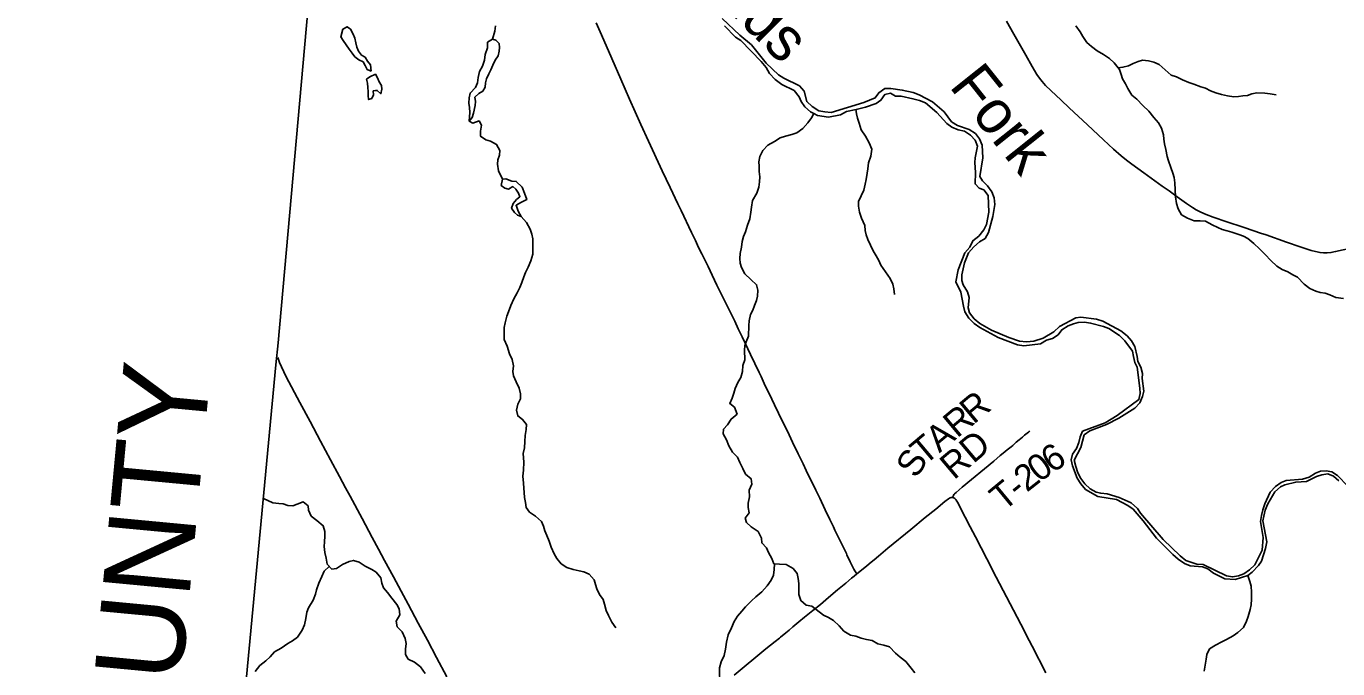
# Model space of a CAD drawing. Extents: x 1442749 to 1756758, y 235267 to 677782.
# Drawn here: x 1542936 to 1557967, y 500562 to 507925 of the extents above; entities that cross this region are included whole.
import ezdxf

# ---------------------------------------------------------------- set-up
doc = ezdxf.new("R2010")
doc.units = 0
for name, color, linetype in [('GM_X_Adjacent_County', 7, 'Continuous'), ('GM_X_Adjacent_County_Text', 7, 'Continuous'), ('GM_X_County', 7, 'Continuous'), ('GM_X_County_Road', 7, 'Continuous'), ('GM_X_Major_River', 7, 'Continuous'), ('GM_X_Major_River_Text', 7, 'Continuous'), ('GM_X_Minor_Lake', 7, 'Continuous'), ('GM_X_Minor_River', 7, 'Continuous'), ('GM_X_State_Route', 7, 'Continuous'), ('GM_X_Township', 7, 'Continuous'), ('GM_X_Township_Road', 7, 'Continuous'), ('GM_X_Township_Road_Text', 7, 'Continuous')]:
    doc.layers.add(name, color=color, linetype=linetype)

msp = doc.modelspace()

# ---------------------------------------------------------------- linework, layer by layer
at = {"layer": 'GM_X_Adjacent_County'}
msp.add_lwpolyline([(1551044, 562988), (1549909, 549765), (1549797, 548590), (1549411, 544570), (1549068, 540794), (1548703, 536779), (1548609, 535719), (1548059, 529500), (1548052, 529426), (1547777, 526306), (1547463, 522758), (1547324, 521188), (1546926, 516687), (1546686, 513989), (1546298, 509606), (1545822, 504298), (1545798, 504044), (1545353, 499331)], dxfattribs=at)
at = {"layer": 'GM_X_County'}
msp.add_lwpolyline([(1545353, 499331), (1545798, 504044), (1545822, 504298), (1546298, 509606), (1546686, 513989), (1546926, 516687), (1547324, 521188), (1547463, 522758), (1547777, 526306), (1548052, 529426), (1548059, 529500), (1548609, 535719), (1548703, 536779), (1549068, 540794), (1549411, 544570), (1549797, 548590), (1549909, 549765), (1551044, 562988)], dxfattribs=at)
at = {"layer": 'GM_X_County_Road'}
for points in [[(1552455, 501650), (1552434, 501683), (1552422, 501703), (1552409, 501727), (1552379, 501789), (1552341, 501869), (1552335, 501881), (1552305, 501943), (1552257, 502043), (1552204, 502152), (1552186, 502190), (1552145, 502272), (1552092, 502385), (1552030, 502515), (1551984, 502609), (1551876, 502834), (1551839, 502911), (1551783, 503026), (1551719, 503159), (1551659, 503283), (1551605, 503395), (1551513, 503587), (1551482, 503652), (1551395, 503832), (1551357, 503911), (1551334, 503958), (1551238, 504163), (1551175, 504293), (1551141, 504364), (1551097, 504459), (1551056, 504545), (1551007, 504645), (1550977, 504706), (1550905, 504850), (1550852, 504959), (1550799, 505072), (1550750, 505172), (1550717, 505239), (1550678, 505318), (1550642, 505391), (1550605, 505468), (1550561, 505560), (1550441, 505815), (1550404, 505891), (1550315, 506078), (1550225, 506268), (1550067, 506607), (1549979, 506800), (1549914, 506944), (1549849, 507091), (1549751, 507317), (1549646, 507557), (1549529, 507825), (1549468, 507966)], [(1553553, 502525), (1553548, 502525), (1553544, 502525), (1553539, 502525), (1553534, 502524), (1553529, 502522), (1553524, 502521), (1553518, 502518), (1553504, 502509), (1553465, 502479), (1553359, 502392), (1553240, 502294), (1553073, 502156), (1552812, 501942), (1552703, 501852), (1552652, 501811), (1552621, 501785), (1552569, 501741), (1552508, 501691), (1552455, 501650)], [(1554623, 500517), (1554465, 500819), (1554397, 500950), (1554376, 500991), (1554251, 501233), (1554052, 501613), (1553944, 501820), (1553814, 502074), (1553753, 502190), (1553697, 502298), (1553608, 502470), (1553602, 502481), (1553594, 502495), (1553590, 502500), (1553586, 502506), (1553582, 502510), (1553577, 502514), (1553572, 502517), (1553567, 502520), (1553559, 502523), (1553553, 502525)]]:
    msp.add_lwpolyline(points, dxfattribs=at)
at = {"layer": 'GM_X_Major_River'}
for points in [[(1555642, 504256), (1555604, 504321), (1555553, 504378), (1555480, 504436), (1555274, 504546), (1555203, 504569), (1555021, 504591), (1554967, 504582), (1554779, 504486), (1554714, 504425), (1554590, 504351), (1554485, 504315), (1554401, 504307), (1554321, 504316), (1554198, 504357), (1553998, 504441), (1553866, 504518), (1553799, 504573), (1553746, 504642), (1553731, 504697), (1553744, 504815), (1553723, 504883), (1553675, 504962), (1553660, 505013), (1553657, 505077), (1553688, 505214), (1553734, 505328), (1553796, 505398), (1553861, 505453), (1553926, 505494), (1553963, 505563), (1554015, 505745), (1554038, 505884), (1554031, 505957), (1554001, 506027), (1553952, 506096), (1553897, 506154), (1553866, 506204), (1553901, 506418), (1553892, 506562), (1553861, 506635), (1553814, 506696), (1553743, 506742), (1553608, 506786), (1553541, 506828), (1553455, 506944), (1553324, 507058), (1553169, 507140), (1553102, 507167), (1552976, 507194), (1552845, 507210), (1552775, 507210), (1552706, 507163), (1552666, 507105), (1552537, 507050), (1552161, 506937), (1552089, 506943), (1552019, 506956), (1551942, 507006), (1551881, 507061), (1551852, 507182), (1551797, 507241), (1551619, 507329), (1551556, 507368), (1551416, 507503), (1551247, 507712), (1551115, 507823), (1550913, 508014)], [(1550937, 507929), (1551063, 507800), (1551126, 507763), (1551357, 507522), (1551415, 507451), (1551454, 507384), (1551521, 507316), (1551597, 507257), (1551736, 507188), (1551795, 507115), (1551818, 507064), (1551860, 507001), (1551925, 506944), (1551963, 506925), (1552004, 506904), (1552130, 506884), (1552268, 506909), (1552335, 506948), (1552446, 506973), (1552554, 506998), (1552677, 507039), (1552732, 507078), (1552775, 507143), (1552840, 507158), (1552899, 507123), (1552963, 507122), (1553098, 507095), (1553172, 507075), (1553243, 507046), (1553371, 506937), (1553487, 506811), (1553544, 506770), (1553617, 506738), (1553691, 506723), (1553758, 506677), (1553811, 506620), (1553837, 506551), (1553811, 506416), (1553807, 506364), (1553817, 506251), (1553810, 506119), (1553857, 506068), (1553909, 506049), (1553960, 505986), (1553968, 505796), (1553943, 505654), (1553912, 505592), (1553852, 505520), (1553785, 505467), (1553750, 505395), (1553692, 505328), (1553616, 505134), (1553589, 504996), (1553647, 504879), (1553676, 504716), (1553694, 504653)], [(1553694, 504653), (1553737, 504580), (1553800, 504519), (1553863, 504472), (1554074, 504359), (1554295, 504275), (1554368, 504263)], [(1554368, 504263), (1554561, 504284), (1554630, 504328), (1554698, 504345), (1554761, 504390), (1554804, 504447), (1554879, 504492), (1554938, 504514), (1554990, 504529), (1555064, 504532), (1555134, 504523), (1555281, 504486), (1555343, 504462), (1555465, 504382), (1555526, 504319), (1555613, 504203), (1555626, 504142), (1555642, 504073), (1555667, 504020), (1555698, 503779), (1555703, 503715), (1555688, 503647), (1555437, 503464), (1555302, 503382), (1555042, 503283), (1555013, 503221), (1555000, 503153), (1554971, 503086), (1554926, 503020), (1554911, 502956), (1554926, 502886), (1554980, 502747), (1555023, 502680), (1555076, 502617), (1555217, 502537), (1555431, 502500), (1555562, 502434), (1555623, 502389), (1555736, 502259), (1555891, 502059), (1556076, 501870), (1556138, 501817), (1556209, 501770), (1556277, 501743), (1556415, 501731), (1556478, 501708), (1556544, 501659), (1556671, 501593), (1556793, 501584), (1556937, 501630), (1556988, 501667), (1557060, 501744), (1557092, 501796), (1557138, 501940), (1557154, 502016), (1557109, 502259), (1557118, 502311), (1557135, 502379), (1557166, 502452), (1557246, 502590), (1557311, 502647), (1557361, 502670), (1557486, 502701), (1557608, 502709), (1557723, 502766), (1557783, 502785), (1557852, 502794), (1557917, 502769), (1557981, 502714)], [(1555743, 503745), (1555725, 503889), (1555728, 503947), (1555709, 504018), (1555676, 504084), (1555668, 504142), (1555642, 504256)], [(1558082, 502654), (1557965, 502776), (1557898, 502819), (1557834, 502830), (1557768, 502825), (1557712, 502804), (1557639, 502759), (1557564, 502734), (1557376, 502718), (1557320, 502697), (1557255, 502650), (1557194, 502584), (1557132, 502451), (1557107, 502385), (1557092, 502317), (1557083, 502249), (1557114, 502066), (1557102, 501922), (1557016, 501753), (1556957, 501694), (1556890, 501650), (1556830, 501627), (1556761, 501614), (1556691, 501627), (1556423, 501755), (1556351, 501762), (1556226, 501804), (1556162, 501855), (1555965, 502042), (1555707, 502344), (1555670, 502399), (1555600, 502462), (1555461, 502526), (1555326, 502566), (1555250, 502573), (1555198, 502587), (1555128, 502624), (1555067, 502681), (1555022, 502744), (1554989, 502809), (1554964, 502881), (1554947, 502954), (1555023, 503099), (1555059, 503241), (1555124, 503288), (1555317, 503360), (1555458, 503432), (1555642, 503548), (1555699, 503611), (1555730, 503681), (1555743, 503745)]]:
    msp.add_lwpolyline(points, dxfattribs=at)
at = {"layer": 'GM_X_Minor_Lake'}
for points in [[(1546890, 507412), (1546883, 507482), (1546848, 507525), (1546819, 507570), (1546780, 507595), (1546743, 507639), (1546725, 507686), (1546714, 507734), (1546700, 507788), (1546681, 507835), (1546652, 507892), (1546614, 507920), (1546566, 507893)], [(1546566, 507893), (1546540, 507804), (1546567, 507763), (1546637, 507661), (1546670, 507617), (1546703, 507574), (1546748, 507539), (1546796, 507518), (1546821, 507476), (1546842, 507431), (1546890, 507412)], [(1548278, 507777), (1548223, 507742), (1548222, 507676), (1548196, 507603), (1548187, 507537), (1548163, 507467), (1548130, 507406), (1548117, 507338), (1548107, 507276), (1548084, 507224), (1548023, 507159), (1548012, 507105), (1548010, 507043), (1548015, 506993), (1548018, 506937), (1548012, 506839)], [(1548012, 506839), (1548045, 506880), (1548060, 506928), (1548082, 507016), (1548085, 507064), (1548078, 507112), (1548121, 507153), (1548167, 507182), (1548196, 507228), (1548199, 507276), (1548212, 507324), (1548237, 507379), (1548260, 507427), (1548285, 507479), (1548309, 507538), (1548346, 507588), (1548357, 507639), (1548360, 507683), (1548357, 507726), (1548319, 507764), (1548278, 507777)], [(1546874, 507344), (1546834, 507317), (1546847, 507273), (1546852, 507225), (1546853, 507176), (1546856, 507132), (1546859, 507084), (1546895, 507097), (1546914, 507141), (1546913, 507185), (1546937, 507188)], [(1546937, 507188), (1546959, 507190), (1547001, 507151), (1547012, 507203), (1547008, 507245), (1546981, 507290), (1546960, 507335), (1546937, 507375), (1546874, 507344)], [(1548396, 506173), (1548379, 506101), (1548421, 506068), (1548464, 506059), (1548511, 506088), (1548546, 506057), (1548577, 506014), (1548593, 505972), (1548554, 505939), (1548515, 505894), (1548498, 505842), (1548533, 505791), (1548566, 505760), (1548608, 505743)], [(1548608, 505743), (1548575, 505806), (1548549, 505873), (1548613, 505908), (1548674, 505940), (1548647, 506011), (1548621, 506080), (1548552, 506147), (1548500, 506150), (1548433, 506176), (1548396, 506173)]]:
    msp.add_lwpolyline(points, dxfattribs=at)
at = {"layer": 'GM_X_Minor_River'}
for points in [[(1548315, 507931), (1548307, 507869), (1548278, 507777), (1548223, 507742), (1548222, 507676), (1548196, 507603), (1548187, 507537), (1548163, 507467), (1548130, 507406), (1548117, 507338), (1548107, 507276), (1548084, 507224), (1548023, 507159), (1548012, 507105), (1548010, 507043), (1548015, 506993), (1548018, 506937), (1548012, 506839), (1548056, 506816), (1548126, 506841), (1548153, 506790), (1548142, 506722), (1548143, 506664), (1548204, 506623), (1548258, 506608), (1548327, 506570), (1548363, 506502), (1548360, 506447), (1548341, 506396), (1548338, 506344), (1548347, 506267), (1548396, 506173), (1548433, 506176), (1548500, 506150), (1548552, 506147), (1548621, 506080), (1548647, 506011), (1548674, 505940), (1548613, 505908), (1548549, 505873), (1548575, 505806), (1548608, 505743), (1548671, 505678), (1548711, 505599), (1548732, 505543), (1548743, 505490), (1548743, 505416), (1548740, 505366), (1548741, 505312)], [(1554966, 507929), (1555014, 507860), (1555045, 507808), (1555092, 507739), (1555143, 507692), (1555210, 507642), (1555281, 507601), (1555350, 507555), (1555405, 507506), (1555464, 507429), (1555486, 507374), (1555501, 507322), (1555534, 507267), (1555563, 507212), (1555608, 507137), (1555665, 507088), (1555733, 507017), (1555800, 506951), (1555858, 506878), (1555911, 506817), (1555946, 506756), (1555968, 506682), (1555973, 506631), (1555982, 506577), (1555997, 506513), (1556011, 506434), (1556026, 506384), (1556055, 506307), (1556075, 506241), (1556092, 506190), (1556099, 506132), (1556105, 506052), (1556106, 505970), (1556120, 505893), (1556139, 505833), (1556175, 505764), (1556245, 505725), (1556322, 505697), (1556392, 505694), (1556450, 505691), (1556527, 505649), (1556591, 505618), (1556642, 505597), (1556700, 505579), (1556754, 505566), (1556833, 505537), (1556885, 505520), (1556936, 505491), (1557007, 505435), (1557072, 505374), (1557134, 505308), (1557201, 505241), (1557268, 505176), (1557331, 505136), (1557396, 505111), (1557454, 505078), (1557505, 505049), (1557583, 504971), (1557646, 504918), (1557714, 504888), (1557765, 504875), (1557823, 504866), (1557875, 504849), (1557944, 504818), (1558034, 504806)], [(1555449, 507448), (1555504, 507456), (1555570, 507473), (1555621, 507498), (1555678, 507523), (1555728, 507536), (1555798, 507528), (1555861, 507513), (1555921, 507486), (1555988, 507424), (1556056, 507365), (1556118, 507346), (1556189, 507312), (1556261, 507281), (1556316, 507260), (1556396, 507230), (1556451, 507215), (1556509, 507184), (1556570, 507161), (1556634, 507143), (1556704, 507128), (1556777, 507118), (1556829, 507119), (1556880, 507126), (1556932, 507131), (1556984, 507152), (1557040, 507161), (1557130, 507157), (1557192, 507150), (1557260, 507141)], [(1551963, 506925), (1551934, 506874), (1551895, 506820), (1551837, 506753), (1551766, 506705), (1551710, 506686), (1551639, 506667), (1551577, 506646), (1551510, 506606), (1551437, 506563), (1551378, 506500), (1551342, 506431), (1551333, 506373), (1551334, 506323), (1551337, 506260), (1551342, 506198), (1551339, 506144), (1551331, 506082), (1551308, 506013), (1551258, 505929), (1551249, 505851), (1551241, 505796), (1551228, 505720), (1551202, 505644), (1551179, 505568), (1551156, 505515), (1551142, 505459), (1551135, 505393), (1551118, 505319), (1551114, 505265), (1551117, 505211), (1551132, 505161), (1551173, 505086), (1551242, 505024), (1551306, 504963), (1551319, 504901), (1551316, 504833), (1551307, 504781), (1551283, 504725), (1551264, 504671), (1551237, 504620), (1551220, 504550), (1551217, 504496), (1551214, 504374), (1551186, 504308), (1551171, 504262), (1551167, 504213)], [(1552445, 506976), (1552453, 506921), (1552464, 506871), (1552482, 506815), (1552505, 506738), (1552553, 506665), (1552596, 506590), (1552626, 506517), (1552617, 506435), (1552587, 506358), (1552582, 506292), (1552575, 506240), (1552563, 506168), (1552552, 506116), (1552537, 506048), (1552505, 505983), (1552474, 505917), (1552473, 505863), (1552484, 505795), (1552508, 505726), (1552546, 505640), (1552551, 505585), (1552564, 505533), (1552581, 505483), (1552643, 505353), (1552675, 505294), (1552706, 505242), (1552731, 505189), (1552784, 505110), (1552836, 505035), (1552869, 504968), (1552880, 504914), (1552888, 504852)], [(1548741, 505312), (1548720, 505236), (1548690, 505165), (1548659, 505103), (1548640, 505052), (1548614, 504990), (1548591, 504932), (1548562, 504869), (1548525, 504800), (1548491, 504726), (1548461, 504653), (1548444, 504601), (1548423, 504525), (1548414, 504471), (1548412, 504405), (1548413, 504335), (1548447, 504257)], [(1548447, 504257), (1548476, 504170), (1548505, 504106), (1548522, 504035), (1548513, 503969), (1548521, 503919), (1548550, 503849), (1548585, 503778), (1548602, 503712), (1548599, 503657), (1548568, 503594), (1548555, 503526), (1548568, 503459), (1548625, 503419), (1548669, 503362), (1548664, 503302), (1548655, 503234), (1548650, 503168), (1548647, 503092), (1548630, 503030), (1548633, 502979), (1548638, 502929), (1548633, 502839), (1548628, 502769), (1548635, 502687), (1548640, 502631), (1548643, 502580), (1548648, 502526), (1548656, 502466), (1548667, 502408), (1548702, 502357), (1548771, 502312), (1548843, 502249), (1548864, 502195), (1548879, 502142), (1548902, 502090), (1548929, 502023), (1548950, 501955), (1548987, 501880), (1549017, 501826), (1549068, 501763), (1549131, 501724), (1549205, 501699), (1549273, 501684), (1549325, 501673), (1549386, 501646), (1549443, 501581), (1549461, 501529), (1549476, 501477), (1549505, 501414), (1549546, 501355), (1549564, 501303), (1549583, 501231), (1549610, 501172), (1549649, 501097), (1549692, 501029)], [(1551167, 504213), (1551172, 504101), (1551149, 504038), (1551146, 503970), (1551127, 503898), (1551090, 503844), (1551059, 503774), (1551044, 503720), (1551027, 503664), (1550998, 503601), (1551054, 503558), (1551083, 503481), (1551014, 503424), (1550973, 503358), (1550928, 503307), (1550923, 503253), (1550962, 503184), (1550987, 503116), (1551030, 503045), (1551086, 502986), (1551113, 502924), (1551148, 502855), (1551181, 502792), (1551244, 502739), (1551253, 502679), (1551220, 502607), (1551225, 502531), (1551208, 502461), (1551211, 502409), (1551222, 502347), (1551176, 502289), (1551189, 502239), (1551246, 502190), (1551323, 502135), (1551364, 502060), (1551366, 502004), (1551421, 501947), (1551442, 501893), (1551481, 501826), (1551504, 501766), (1551570, 501759), (1551644, 501756), (1551724, 501709), (1551771, 501652), (1551784, 501598), (1551789, 501539), (1551790, 501487), (1551791, 501411), (1551812, 501343), (1551874, 501292), (1551938, 501279), (1552072, 501177), (1552130, 501148), (1552189, 501113), (1552253, 501052), (1552306, 500993), (1552381, 500946), (1552443, 500935), (1552505, 500914), (1552565, 500899), (1552629, 500887), (1552696, 500846), (1552764, 500833), (1552828, 500814), (1552897, 500741), (1552950, 500696), (1553017, 500645), (1553078, 500570), (1553120, 500517)], [(1545656, 502514), (1545761, 502465), (1545829, 502456), (1545881, 502452), (1545932, 502431), (1545990, 502430), (1546041, 502448), (1546109, 502473), (1546168, 502428), (1546172, 502378), (1546201, 502311), (1546268, 502260), (1546337, 502201), (1546356, 502135), (1546358, 502082), (1546353, 502016), (1546350, 501964), (1546359, 501896), (1546372, 501830), (1546383, 501761), (1546438, 501704), (1546490, 501712), (1546561, 501755), (1546636, 501792), (1546686, 501803), (1546750, 501782), (1546821, 501739), (1546895, 501698), (1546946, 501667), (1547001, 501605), (1547010, 501544), (1547032, 501488), (1547075, 501437), (1547126, 501370), (1547183, 501299), (1547208, 501249), (1547219, 501179), (1547176, 501109), (1547187, 501043), (1547245, 500984), (1547279, 500907), (1547289, 500853), (1547284, 500785), (1547283, 500725), (1547314, 500672), (1547384, 500637), (1547455, 500582), (1547508, 500509)], [(1551511, 501765), (1551507, 501698), (1551500, 501634), (1551473, 501578), (1551428, 501514), (1551365, 501445), (1551299, 501388), (1551248, 501342), (1551181, 501271), (1551138, 501220), (1551087, 501166), (1551048, 501104), (1551017, 501031), (1550982, 500949), (1550961, 500865), (1550949, 500785), (1550936, 500713), (1550901, 500643), (1550882, 500572), (1550883, 500507), (1550884, 500431)], [(1546409, 501735), (1546352, 501682), (1546323, 501620), (1546290, 501544), (1546263, 501468), (1546250, 501416), (1546223, 501349), (1546170, 501261), (1546153, 501209), (1546140, 501139), (1546123, 501065), (1546098, 501004), (1546046, 500924), (1545988, 500883), (1545933, 500851), (1545858, 500798), (1545782, 500755), (1545731, 500698), (1545680, 500654), (1545611, 500599), (1545558, 500530)], [(1556937, 501630), (1556959, 501561), (1556974, 501509), (1556979, 501439), (1556978, 501359), (1556973, 501296), (1556964, 501242), (1556941, 501159), (1556922, 501107), (1556887, 501033), (1556820, 500978), (1556768, 500940), (1556691, 500899), (1556638, 500870), (1556566, 500831), (1556497, 500790), (1556466, 500726), (1556457, 500672), (1556448, 500604), (1556435, 500534)]]:
    msp.add_lwpolyline(points, dxfattribs=at)
at = {"layer": 'GM_X_State_Route'}
for points in [[(1554171, 507984), (1554254, 507835), (1554392, 507593), (1554465, 507464), (1554519, 507374), (1554549, 507330), (1554579, 507291), (1554619, 507247), (1554678, 507189), (1554798, 507077), (1554889, 506992), (1555099, 506795), (1555284, 506623), (1555397, 506518), (1555485, 506439), (1555544, 506391), (1555607, 506344), (1555743, 506247), (1555956, 506094), (1556033, 506039), (1556128, 505969), (1556232, 505894), (1556303, 505847), (1556345, 505821), (1556398, 505794), (1556459, 505768), (1556539, 505738), (1556697, 505684), (1556884, 505623), (1557005, 505581), (1557083, 505555), (1557145, 505533), (1557380, 505452), (1557538, 505398), (1557662, 505356), (1557713, 505342), (1557765, 505332), (1557805, 505328), (1557845, 505327), (1557888, 505332), (1557943, 505342), (1558449, 505455)], [(1547757, 500468), (1547639, 500691), (1547533, 500891), (1547429, 501085), (1547312, 501302), (1547232, 501452), (1547143, 501616), (1547043, 501801), (1546974, 501931), (1546900, 502067), (1546784, 502284), (1546649, 502539), (1546596, 502634), (1546526, 502767), (1546423, 502958), (1546309, 503172), (1546190, 503394), (1546072, 503614), (1545914, 503909), (1545861, 504021), (1545839, 504072), (1545819, 504128)]]:
    msp.add_lwpolyline(points, dxfattribs=at)
at = {"layer": 'GM_X_Township'}
msp.add_lwpolyline([(1545353, 499331), (1545798, 504044), (1545822, 504298), (1546298, 509606), (1546686, 513989), (1546926, 516687), (1547324, 521188), (1547463, 522758), (1547777, 526306), (1549956, 525494), (1552094, 524698), (1554150, 523932), (1557365, 522585), (1559821, 521555), (1562277, 520514), (1563130, 519793), (1563405, 519560), (1564776, 518401), (1565959, 517426), (1570074, 513944)], dxfattribs=at)
at = {"layer": 'GM_X_Township_Road'}
for points in [[(1553553, 502525), (1553558, 502539), (1553562, 502549), (1553568, 502558), (1553576, 502566), (1553593, 502583), (1553663, 502643), (1554025, 502942), (1554098, 503004), (1554131, 503031), (1554180, 503071), (1554223, 503107), (1554242, 503122), (1554266, 503143), (1554283, 503157), (1554317, 503184), (1554353, 503215), (1554377, 503237), (1554392, 503250), (1554407, 503262), (1554422, 503273), (1554430, 503279), (1554439, 503283)], [(1551051, 500487), (1551414, 500789), (1551518, 500874), (1551567, 500913), (1551581, 500925), (1551643, 500973), (1551680, 501005), (1551722, 501041), (1551790, 501099), (1551856, 501153), (1551951, 501228), (1552040, 501300), (1552132, 501379), (1552235, 501466), (1552328, 501544), (1552394, 501599), (1552424, 501624), (1552455, 501650)]]:
    msp.add_lwpolyline(points, dxfattribs=at)

# ---------------------------------------------------------------- texts
at = {"layer": 'GM_X_Adjacent_County_Text'}
msp.add_text('WARREN COUNTY', height=1000, rotation=84.6177, dxfattribs=at).set_placement((1543931, 492108))
at = {"layer": 'GM_X_Major_River_Text'}
for s, rotation, p in [('Todds', 315.032, (1550288, 508788)), ('Fork', 308.5704, (1553504, 507237))]:
    msp.add_text(s, height=500, rotation=rotation, dxfattribs=at).set_placement(p)
at = {"layer": 'GM_X_Township_Road_Text'}
for s, rotation, p in [('R', 39.8707, (1553793, 503356)), ('R', 39.868, (1553604, 503198)), ('T', 40.0347, (1553230, 502884)), ('A', 39.8699, (1553401, 503029)), ('RD', 40.1211, (1553568, 502719)), ('6', 33.2701, (1554692, 502797)), ('S', 57.8289, (1553138, 502732)), ('0', 36.2095, (1554546, 502690)), ('2', 38.0779, (1554403, 502578)), ('T', 39.5065, (1554136, 502358)), ('-', 39.1669, (1554309, 502501))]:
    msp.add_text(s, height=300, rotation=rotation, dxfattribs=at).set_placement(p)

doc.saveas('drawing.dxf')
